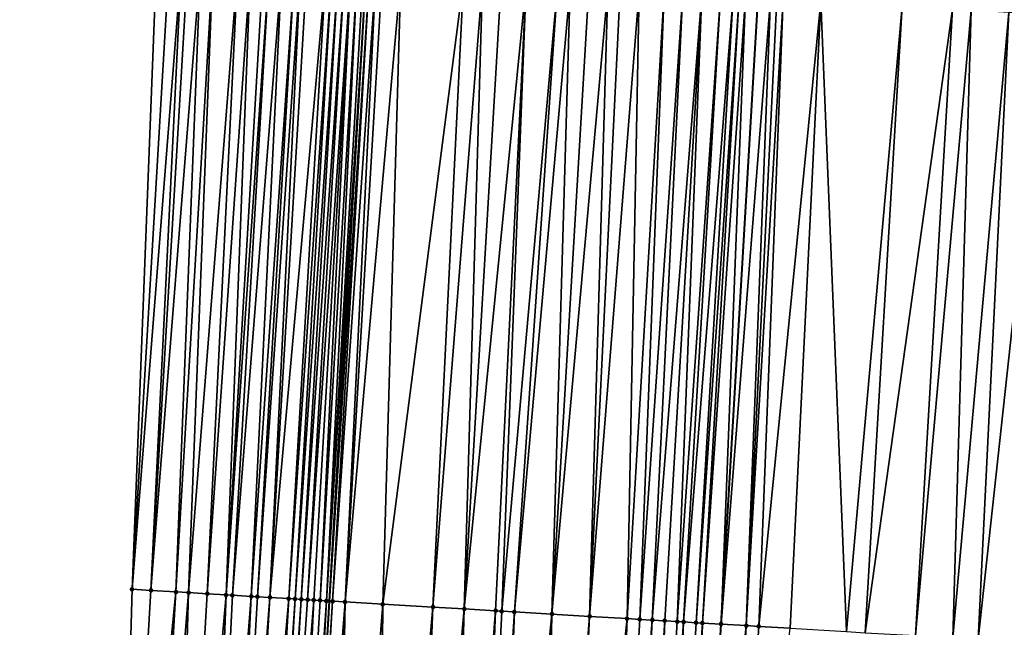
# Model space of a CAD drawing. Header units: feet. Extents: x 2004186 to 2014793, y 836912 to 864902.
# Tile 281 of 656: x 2010704 to 2010736, y 845582 to 845601. Entities that reach past the tile are written whole.
import ezdxf

# ---------------------------------------------------------------- set-up
doc = ezdxf.new("R2010")
doc.units = ezdxf.units.FT
doc.header["$LTSCALE"] = 100
doc.header["$MEASUREMENT"] = 0
for name, color, linetype, lineweight in [('EP_Travel Lane', 5, 'Continuous', 40), ('GPL_Skip Line', 2, 'Continuous', 40), ('Road Shots', 4, 'Continuous', 200), ('Road X-Section', 30, 'Continuous', 13)]:
    doc.layers.add(name, color=color, linetype=linetype, lineweight=lineweight)
doc.layers.add('I-77 SB_MM21-27-Surface-Border', color=7, linetype='Continuous')
doc.layers.add('I-77 SB_MM21-27-Surface-TIN', color=7, linetype='Continuous')

msp = doc.modelspace()

# ---------------------------------------------------------------- linework, layer by layer
at = {"layer": 'EP_Travel Lane'}
msp.add_polyline3d([(2010708.433583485, 845482.8447857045, 423.331041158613), (2010709.603864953, 845502.7657125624, 423.4429845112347), (2010710.740362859, 845522.7330373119, 423.5690305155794), (2010711.876820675, 845542.699657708, 423.6995155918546), (2010713.01924031, 845562.68085148, 423.8258673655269), (2010714.175004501, 845582.669150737, 423.9571467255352), (2010715.337450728, 845602.634751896, 424.0728528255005), (2010716.499916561, 845622.6006898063, 424.1828451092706), (2010717.606310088, 845642.422534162, 424.3100150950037), (2010718.599405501, 845662.2086206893, 424.4149634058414), (2010719.538834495, 845682.1855842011, 424.5395861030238), (2010720.478288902, 845702.1630881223, 424.6516347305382), (2010721.341848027, 845721.9399504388, 424.7503483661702), (2010722.058962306, 845741.7120299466, 424.8488383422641), (2010722.705964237, 845761.7021075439, 425.0050166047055), (2010723.352962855, 845781.692082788, 425.1876852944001)], dxfattribs=at)
at = {"layer": 'GPL_Skip Line'}
msp.add_polyline3d([(2010720.8504467, 845482.1082827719, 423.452665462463), (2010722.03700371, 845502.0505677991, 423.5822297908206), (2010723.18372702, 845522.016981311, 423.7154818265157), (2010724.330414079, 845541.9827636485, 423.8867341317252), (2010725.483367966, 845561.9555772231, 424.0444774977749), (2010726.651727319, 845581.9317195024, 424.1874303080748), (2010727.828989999, 845601.896117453, 424.3596756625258), (2010729.006278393, 845621.8609514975, 424.4757996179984), (2010730.11752413, 845641.7574909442, 424.6070502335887), (2010731.081970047, 845661.6407535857, 424.7523510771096), (2010731.966562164, 845681.6201051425, 424.8907261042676), (2010732.851164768, 845701.5996935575, 425.0427849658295), (2010733.673271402, 845721.480728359, 425.1797850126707), (2010734.369297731, 845741.3621570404, 425.2682750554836), (2010735.00175465, 845761.3516280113, 425.4473056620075), (2010735.63421341, 845781.3411571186, 425.6421618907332)], dxfattribs=at)
at = {"layer": 'I-77 SB_MM21-27-Surface-Border', "color": 3, "linetype": 'ByBlock', "lineweight": -2}
msp.add_polyline3d([(2010704.302425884, 845483.090605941, 423.1922684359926), (2010705.464752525, 845503.0045661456, 423.2964426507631), (2010706.411845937, 845522.9831623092, 423.4094223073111), (2010706.360537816, 845543.0182831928, 423.4942411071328), (2010707.314213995, 845563.0139898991, 423.6085658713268), (2010707.884048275, 845583.0421054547, 423.7135788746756), (2010708.661470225, 845603.0302174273, 423.8337783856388), (2010709.838233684, 845622.9953793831, 423.9527447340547), (2010710.747771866, 845642.7875953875, 424.0752631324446), (2010711.919909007, 845662.5127972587, 424.1972933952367), (2010713.024114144, 845682.4822968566, 424.3210133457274), (2010714.328141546, 845702.4433457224, 424.4318782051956), (2010715.342124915, 845722.1633961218, 424.5393728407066), (2010716.787004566, 845741.861752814, 424.6830599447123), (2010717.549640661, 845761.8488889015, 424.8390908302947), (2010717.712514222, 845781.8529040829, 425.009159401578)], dxfattribs=at)
at = {"layer": 'I-77 SB_MM21-27-Surface-TIN', "color": 128, "linetype": 'ByBlock', "lineweight": -2}
for points in [[(2010709.060769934, 845603.0065582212, 423.8487862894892), (2010708.661470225, 845603.0302174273, 423.8337783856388), (2010707.884048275, 845583.0421054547, 423.7135788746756)], [(2010709.460068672, 845602.9828825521, 423.8657913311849), (2010709.060769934, 845603.0065582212, 423.8487862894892), (2010707.884048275, 845583.0421054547, 423.7135788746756)], [(2010709.460068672, 845602.9828825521, 423.8657913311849), (2010707.884048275, 845583.0421054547, 423.7135788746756), (2010708.482994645, 845583.0065624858, 423.7407000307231)], [(2010709.65971886, 845602.9710586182, 423.8726075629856), (2010709.460068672, 845602.9828825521, 423.8657913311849), (2010708.482994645, 845583.0065624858, 423.7407000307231)], [(2010710.059017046, 845602.947373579, 423.8907492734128), (2010709.65971886, 845602.9710586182, 423.8726075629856), (2010708.482994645, 845583.0065624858, 423.7407000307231)], [(2010710.059017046, 845602.947373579, 423.8907492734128), (2010708.482994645, 845583.0065624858, 423.7407000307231), (2010709.281592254, 845582.9592133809, 423.7721642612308)], [(2010710.458317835, 845602.9237326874, 423.9035354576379), (2010710.059017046, 845602.947373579, 423.8907492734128), (2010709.281592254, 845582.9592133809, 423.7721642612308)], [(2010710.458317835, 845602.9237326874, 423.9035354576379), (2010709.281592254, 845582.9592133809, 423.7721642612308), (2010709.680893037, 845582.9355724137, 423.7840967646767)], [(2010711.256916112, 845602.8763949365, 423.9358972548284), (2010710.458317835, 845602.9237326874, 423.9035354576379), (2010709.680893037, 845582.9355724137, 423.7840967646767)], [(2010711.256916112, 845602.8763949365, 423.9358972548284), (2010709.680893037, 845582.9355724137, 423.7840967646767), (2010710.2798396, 845582.9000327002, 423.8108496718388)], [(2010711.656216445, 845602.85274632, 423.9496205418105), (2010711.256916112, 845602.8763949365, 423.9358972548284), (2010710.2798396, 845582.9000327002, 423.8108496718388)], [(2010711.656216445, 845602.85274632, 423.9496205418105), (2010710.2798396, 845582.9000327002, 423.8108496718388), (2010710.878787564, 845582.864516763, 423.8349126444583)], [(2010712.055514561, 845602.8290600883, 423.9679069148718), (2010711.656216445, 845602.85274632, 423.9496205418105), (2010710.878787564, 845582.864516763, 423.8349126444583)], [(2010712.255164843, 845602.8172377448, 423.9745302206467), (2010712.055514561, 845602.8290600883, 423.9679069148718), (2010710.878787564, 845582.864516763, 423.8349126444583)], [(2010712.255164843, 845602.8172377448, 423.9745302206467), (2010710.878787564, 845582.864516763, 423.8349126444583), (2010711.078436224, 845582.8526669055, 423.844202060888)], [(2010712.654464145, 845602.793571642, 423.9903747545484), (2010712.255164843, 845602.8172377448, 423.9745302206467), (2010711.078436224, 845582.8526669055, 423.844202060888)], [(2010712.654464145, 845602.793571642, 423.9903747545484), (2010711.078436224, 845582.8526669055, 423.844202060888), (2010711.677387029, 845582.8171991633, 423.8628125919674)], [(2010713.053769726, 845602.7700120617, 423.9932969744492), (2010712.654464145, 845602.793571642, 423.9903747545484), (2010711.677387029, 845582.8171991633, 423.8628125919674)], [(2010713.053769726, 845602.7700120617, 423.9932969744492), (2010711.677387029, 845582.8171991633, 423.8628125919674), (2010711.877036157, 845582.8053572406, 423.8712043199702)], [(2010713.253420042, 845602.7581903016, 423.9998495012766), (2010713.053769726, 845602.7700120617, 423.9932969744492), (2010711.877036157, 845582.8053572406, 423.8712043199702)], [(2010713.253420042, 845602.7581903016, 423.9998495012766), (2010711.877036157, 845582.8053572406, 423.8712043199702), (2010712.276331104, 845582.7816172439, 423.8943403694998)], [(2010713.453068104, 845602.7463302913, 424.0110421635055), (2010713.253420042, 845602.7581903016, 423.9998495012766), (2010712.276331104, 845582.7816172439, 423.8943403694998)], [(2010714.052007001, 845602.7106605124, 424.0555075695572), (2010713.453068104, 845602.7463302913, 424.0110421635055), (2010712.276331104, 845582.7816172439, 423.8943403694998)], [(2010714.052007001, 845602.7106605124, 424.0555075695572), (2010712.276331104, 845582.7816172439, 423.8943403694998), (2010712.875270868, 845582.7459621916, 423.9341419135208)], [(2010714.251654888, 845602.6987975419, 424.067059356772), (2010714.052007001, 845602.7106605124, 424.0555075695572), (2010712.875270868, 845582.7459621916, 423.9341419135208)], [(2010714.251654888, 845602.6987975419, 424.067059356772), (2010712.875270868, 845582.7459621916, 423.9341419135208), (2010713.074919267, 845582.7341078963, 423.9439333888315)], [(2010714.451304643, 845602.6869662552, 424.0747675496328), (2010714.251654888, 845602.6987975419, 424.067059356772), (2010713.074919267, 845582.7341078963, 423.9439333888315)], [(2010714.451304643, 845602.6869662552, 424.0747675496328), (2010713.074919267, 845582.7341078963, 423.9439333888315), (2010713.274568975, 845582.7222758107, 423.951212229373)], [(2010714.650955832, 845602.6751592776, 424.0795267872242), (2010714.451304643, 845602.6869662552, 424.0747675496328), (2010713.274568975, 845582.7222758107, 423.951212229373)], [(2010714.650955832, 845602.6751592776, 424.0795267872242), (2010713.274568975, 845582.7222758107, 423.951212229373), (2010713.474219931, 845582.7104648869, 423.9560969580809)], [(2010714.850609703, 845602.6633978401, 424.0787615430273), (2010714.650955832, 845602.6751592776, 424.0795267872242), (2010713.474219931, 845582.7104648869, 423.9560969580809)], [(2010714.850609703, 845602.6633978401, 424.0787615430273), (2010713.474219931, 845582.7104648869, 423.9560969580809), (2010713.673872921, 845582.6986884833, 423.9570762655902)], [(2010714.850609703, 845602.6633978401, 424.0787615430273), (2010713.673872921, 845582.6986884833, 423.9570762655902), (2010713.873527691, 845582.6869422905, 423.9546377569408)], [(2010715.050266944, 845602.6516935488, 424.071063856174), (2010714.850609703, 845602.6633978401, 424.0787615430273), (2010713.873527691, 845582.6869422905, 423.9546377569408)], [(2010715.050266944, 845602.6516935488, 424.071063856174), (2010713.873527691, 845582.6869422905, 423.9546377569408), (2010714.073181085, 845582.6751727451, 423.9548411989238)], [(2010715.249921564, 845602.6399448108, 424.0687580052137), (2010715.050266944, 845602.6516935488, 424.071063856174), (2010714.073181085, 845582.6751727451, 423.9548411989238)], [(2010715.249921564, 845602.6399448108, 424.0687580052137), (2010714.073181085, 845582.6751727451, 423.9548411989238), (2010715.337450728, 845602.634751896, 424.0728528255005)], [(2010714.073181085, 845582.6751727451, 423.9548411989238), (2010714.175004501, 845582.669150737, 423.9571467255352), (2010715.337450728, 845602.634751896, 424.0728528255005)], [(2010715.449570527, 845602.6281000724, 424.0780980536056), (2010715.337450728, 845602.634751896, 424.0728528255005), (2010714.175004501, 845582.669150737, 423.9571467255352)], [(2010715.449570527, 845602.6281000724, 424.0780980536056), (2010714.175004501, 845582.669150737, 423.9571467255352), (2010714.27283223, 845582.6633650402, 423.9593617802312)], [(2010715.649216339, 845602.616201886, 424.093921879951), (2010715.449570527, 845602.6281000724, 424.0780980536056), (2010714.27283223, 845582.6633650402, 423.9593617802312)], [(2010715.649216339, 845602.616201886, 424.093921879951), (2010714.27283223, 845582.6633650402, 423.9593617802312), (2010714.672131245, 845582.6396940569, 423.9746900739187)], [(2010715.848863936, 845602.6043339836, 424.106071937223), (2010715.649216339, 845602.616201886, 424.093921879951), (2010714.672131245, 845582.6396940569, 423.9746900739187)], [(2010716.447815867, 845602.5688853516, 424.1237098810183), (2010715.848863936, 845602.6043339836, 424.106071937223), (2010714.672131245, 845582.6396940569, 423.9746900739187)], [(2010716.447815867, 845602.5688853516, 424.1237098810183), (2010714.672131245, 845582.6396940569, 423.9746900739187), (2010715.870040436, 845582.5688872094, 423.997357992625)], [(2010718.444332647, 845602.4508987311, 424.1612146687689), (2010716.447815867, 845602.5688853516, 424.1237098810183), (2010715.870040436, 845582.5688872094, 423.997357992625)], [(2010718.444332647, 845602.4508987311, 424.1612146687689), (2010715.870040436, 845582.5688872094, 423.997357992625), (2010717.46725486, 845582.4745148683, 424.0234198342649)], [(2010719.043288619, 845602.4155186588, 424.1705355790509), (2010718.444332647, 845602.4508987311, 424.1612146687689), (2010717.46725486, 845582.4745148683, 424.0234198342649)], [(2010719.043288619, 845602.4155186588, 424.1705355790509), (2010717.46725486, 845582.4745148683, 424.0234198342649), (2010718.465511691, 845582.415495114, 424.0438990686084)], [(2010719.642242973, 845602.3801111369, 424.1831864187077), (2010719.043288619, 845602.4155186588, 424.1705355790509), (2010718.465511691, 845582.415495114, 424.0438990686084)], [(2010720.440849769, 845602.3329179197, 424.1980147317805), (2010719.642242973, 845602.3801111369, 424.1831864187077), (2010718.465511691, 845582.415495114, 424.0438990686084)], [(2010720.440849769, 845602.3329179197, 424.1980147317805), (2010718.465511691, 845582.415495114, 424.0438990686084), (2010719.463772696, 845582.3565461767, 424.0563665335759)], [(2010720.440849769, 845602.3329179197, 424.1980147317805), (2010719.463772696, 845582.3565461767, 424.0563665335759), (2010719.663425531, 845582.3447671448, 424.0576432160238)], [(2010721.439109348, 845602.2739447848, 424.2143196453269), (2010720.440849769, 845602.3329179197, 424.1980147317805), (2010719.663425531, 845582.3447671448, 424.0576432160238)], [(2010721.439109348, 845602.2739447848, 424.2143196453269), (2010719.663425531, 845582.3447671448, 424.0576432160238), (2010720.062728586, 845582.3211647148, 424.0652158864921)], [(2010721.8384119, 845602.2503338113, 424.2234764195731), (2010721.439109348, 845602.2739447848, 424.2143196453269), (2010720.062728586, 845582.3211647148, 424.0652158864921)], [(2010721.8384119, 845602.2503338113, 424.2234764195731), (2010720.062728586, 845582.3211647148, 424.0652158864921), (2010721.260642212, 845582.2504330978, 424.079372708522)], [(2010722.437366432, 845602.2149293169, 424.2357600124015), (2010721.8384119, 845602.2503338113, 424.2234764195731), (2010721.260642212, 845582.2504330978, 424.079372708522)], [(2010723.036319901, 845602.1795067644, 424.2502342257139), (2010722.437366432, 845602.2149293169, 424.2357600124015), (2010721.260642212, 845582.2504330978, 424.079372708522)], [(2010723.036319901, 845602.1795067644, 424.2502342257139), (2010721.260642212, 845582.2504330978, 424.079372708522), (2010722.458549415, 845582.179592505, 424.1058583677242)], [(2010723.435623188, 845602.1559082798, 424.2578759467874), (2010723.036319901, 845602.1795067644, 424.2502342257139), (2010722.458549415, 845582.179592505, 424.1058583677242)], [(2010724.034577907, 845602.1205069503, 424.2697755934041), (2010723.435623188, 845602.1559082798, 424.2578759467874), (2010722.458549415, 845582.179592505, 424.1058583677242)], [(2010724.034577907, 845602.1205069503, 424.2697755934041), (2010722.458549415, 845582.179592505, 424.1058583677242), (2010723.656459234, 845582.108796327, 424.1273191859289)], [(2010724.833184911, 845602.0733172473, 424.284177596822), (2010724.034577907, 845602.1205069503, 424.2697755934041), (2010723.656459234, 845582.108796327, 424.1273191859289)], [(2010724.833184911, 845602.0733172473, 424.284177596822), (2010723.656459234, 845582.108796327, 424.1273191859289), (2010724.055763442, 845582.085213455, 424.1326791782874)], [(2010725.43213849, 845602.0378965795, 424.2984231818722), (2010724.833184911, 845602.0733172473, 424.284177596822), (2010724.055763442, 845582.085213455, 424.1326791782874)], [(2010725.43213849, 845602.0378965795, 424.2984231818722), (2010724.055763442, 845582.085213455, 424.1326791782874), (2010724.455064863, 845582.0615832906, 424.1433895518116)], [(2010726.031089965, 845602.0024402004, 424.3170009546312), (2010725.43213849, 845602.0378965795, 424.2984231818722), (2010724.455064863, 845582.0615832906, 424.1433895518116)], [(2010726.031089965, 845602.0024402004, 424.3170009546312), (2010724.455064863, 845582.0615832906, 424.1433895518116), (2010724.854367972, 845582.0379817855, 424.1508575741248)], [(2010726.031089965, 845602.0024402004, 424.3170009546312), (2010724.854367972, 845582.0379817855, 424.1508575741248), (2010725.253668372, 845582.0143343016, 424.1635273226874)], [(2010726.630043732, 845601.9670227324, 424.3308583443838), (2010726.031089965, 845602.0024402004, 424.3170009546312), (2010725.253668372, 845582.0143343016, 424.1635273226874)], [(2010726.630043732, 845601.9670227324, 424.3308583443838), (2010725.253668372, 845582.0143343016, 424.1635273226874), (2010725.453319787, 845582.0025311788, 424.1675295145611)], [(2010727.029345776, 845601.9434031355, 424.3410612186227), (2010726.630043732, 845601.9670227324, 424.3308583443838), (2010725.453319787, 845582.0025311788, 424.1675295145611)], [(2010727.029345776, 845601.9434031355, 424.3410612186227), (2010725.453319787, 845582.0025311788, 424.1675295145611), (2010725.852626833, 845581.9789964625, 424.1674414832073)], [(2010727.22899721, 845601.9316003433, 424.3453127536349), (2010727.029345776, 845601.9434031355, 424.3410612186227), (2010725.852626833, 845581.9789964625, 424.1674414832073)], [(2010727.22899721, 845601.9316003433, 424.3453127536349), (2010725.852626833, 845581.9789964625, 424.1674414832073), (2010726.052278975, 845581.9672056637, 424.17004940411)], [(2010727.428649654, 845601.9198146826, 424.3474860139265), (2010727.22899721, 845601.9316003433, 424.3453127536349), (2010726.052278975, 845581.9672056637, 424.17004940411)], [(2010727.428649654, 845601.9198146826, 424.3474860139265), (2010726.052278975, 845581.9672056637, 424.17004940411), (2010726.651230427, 845581.9317489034, 424.1874174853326)], [(2010727.827950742, 845601.8961788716, 424.3596558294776), (2010727.428649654, 845601.9198146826, 424.3474860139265), (2010726.651230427, 845581.9317489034, 424.1874174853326)], [(2010727.827950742, 845601.8961788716, 424.3596558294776), (2010726.651230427, 845581.9317489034, 424.1874174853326), (2010727.828989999, 845601.896117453, 424.3596756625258)], [(2010726.651230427, 845581.9317489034, 424.1874174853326), (2010726.651727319, 845581.9317195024, 424.1874303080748), (2010727.828989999, 845601.896117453, 424.3596756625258)], [(2010728.22725404, 845601.8725805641, 424.3672760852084), (2010727.828989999, 845601.896117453, 424.3596756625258), (2010726.651727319, 845581.9317195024, 424.1874303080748)], [(2010728.22725404, 845601.8725805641, 424.3672760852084), (2010726.651727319, 845581.9317195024, 424.1874303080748), (2010727.44983369, 845581.8844957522, 424.208026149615)], [(2010728.426904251, 845601.8607570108, 424.3740461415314), (2010728.22725404, 845601.8725805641, 424.3672760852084), (2010727.44983369, 845581.8844957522, 424.208026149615)], [(2010728.626555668, 845601.8489539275, 424.3783329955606), (2010728.426904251, 845601.8607570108, 424.3740461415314), (2010727.44983369, 845581.8844957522, 424.208026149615)], [(2010728.626555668, 845601.8489539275, 424.3783329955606), (2010727.44983369, 845581.8844957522, 424.208026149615), (2010727.849137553, 845581.8609070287, 424.2140481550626)], [(2010729.824469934, 845601.7782331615, 424.3921977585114), (2010728.626555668, 845601.8489539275, 424.3783329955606), (2010727.849137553, 845581.8609070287, 424.2140481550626)], [(2010729.824469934, 845601.7782331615, 424.3921977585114), (2010727.849137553, 845581.8609070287, 424.2140481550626), (2010728.847399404, 845581.8019724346, 424.2248929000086)], [(2010729.824469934, 845601.7782331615, 424.3921977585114), (2010728.847399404, 845581.8019724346, 424.2248929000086), (2010730.644265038, 845581.695793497, 424.2553498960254)], [(2010732.419944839, 845601.6249030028, 424.434591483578), (2010729.824469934, 845601.7782331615, 424.3921977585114), (2010730.644265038, 845581.695793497, 424.2553498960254)], [(2010732.419944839, 845601.6249030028, 424.434591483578), (2010730.644265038, 845581.695793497, 424.2553498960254), (2010731.243221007, 845581.660413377, 424.2640474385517)], [(2010734.017159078, 845601.5305275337, 424.4629178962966), (2010732.419944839, 845601.6249030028, 424.434591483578), (2010731.243221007, 845581.660413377, 424.2640474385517)], [(2010734.017159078, 845601.5305275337, 424.4629178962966), (2010731.243221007, 845581.660413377, 424.2640474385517), (2010732.840433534, 845581.5660088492, 424.2937506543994)], [(2010734.616115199, 845601.4951499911, 424.4719319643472), (2010734.017159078, 845601.5305275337, 424.4629178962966), (2010732.840433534, 845581.5660088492, 424.2937506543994)], [(2010734.616115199, 845601.4951499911, 424.4719319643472), (2010732.840433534, 845581.5660088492, 424.2937506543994), (2010734.038347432, 845581.4952818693, 424.3073828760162)], [(2010735.814023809, 845601.4243332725, 424.4974367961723), (2010734.616115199, 845601.4951499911, 424.4719319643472), (2010734.038347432, 845581.4952818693, 424.3073828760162)], [(2010735.814023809, 845601.4243332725, 424.4974367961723), (2010734.038347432, 845581.4952818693, 424.3073828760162), (2010734.836955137, 845581.4481040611, 424.3194677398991)], [(2010737.01193293, 845601.3535252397, 424.5218879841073), (2010735.814023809, 845601.4243332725, 424.4974367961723), (2010734.836955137, 845581.4481040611, 424.3194677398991)], [(2010737.01193293, 845601.3535252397, 424.5218879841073), (2010734.836955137, 845581.4481040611, 424.3194677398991), (2010736.434167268, 845581.3536928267, 424.3499297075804)], [(2010708.482994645, 845583.0065624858, 423.7407000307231), (2010707.884048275, 845583.0421054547, 423.7135788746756), (2010707.314213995, 845563.0139898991, 423.6085658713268)], [(2010709.281592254, 845582.9592133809, 423.7721642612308), (2010708.482994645, 845583.0065624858, 423.7407000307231), (2010707.314213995, 845563.0139898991, 423.6085658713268)], [(2010709.281592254, 845582.9592133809, 423.7721642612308), (2010707.314213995, 845563.0139898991, 423.6085658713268), (2010708.112853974, 845562.9673608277, 423.6383250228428)], [(2010709.680893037, 845582.9355724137, 423.7840967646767), (2010709.281592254, 845582.9592133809, 423.7721642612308), (2010708.112853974, 845562.9673608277, 423.6383250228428)], [(2010709.680893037, 845582.9355724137, 423.7840967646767), (2010708.112853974, 845562.9673608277, 423.6383250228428), (2010709.111150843, 845562.9090209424, 423.6809120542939)], [(2010710.2798396, 845582.9000327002, 423.8108496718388), (2010709.680893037, 845582.9355724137, 423.7840967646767), (2010709.111150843, 845562.9090209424, 423.6809120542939)], [(2010710.878787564, 845582.864516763, 423.8349126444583), (2010710.2798396, 845582.9000327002, 423.8108496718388), (2010709.111150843, 845562.9090209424, 423.6809120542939)], [(2010710.878787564, 845582.864516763, 423.8349126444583), (2010709.111150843, 845562.9090209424, 423.6809120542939), (2010710.109451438, 845562.8507453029, 423.7170343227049)], [(2010711.078436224, 845582.8526669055, 423.844202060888), (2010710.878787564, 845582.864516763, 423.8349126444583), (2010710.109451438, 845562.8507453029, 423.7170343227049)], [(2010711.677387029, 845582.8171991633, 423.8628125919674), (2010711.078436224, 845582.8526669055, 423.844202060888), (2010710.109451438, 845562.8507453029, 423.7170343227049)], [(2010711.677387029, 845582.8171991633, 423.8628125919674), (2010710.109451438, 845562.8507453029, 423.7170343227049), (2010710.708432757, 845562.8157964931, 423.7370399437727)], [(2010711.877036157, 845582.8053572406, 423.8712043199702), (2010711.677387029, 845582.8171991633, 423.8628125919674), (2010710.708432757, 845562.8157964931, 423.7370399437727)], [(2010712.276331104, 845582.7816172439, 423.8943403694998), (2010711.877036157, 845582.8053572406, 423.8712043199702), (2010710.708432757, 845562.8157964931, 423.7370399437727)], [(2010712.276331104, 845582.7816172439, 423.8943403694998), (2010710.708432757, 845562.8157964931, 423.7370399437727), (2010711.107749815, 845562.7924314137, 423.7570054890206)], [(2010712.875270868, 845582.7459621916, 423.9341419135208), (2010712.276331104, 845582.7816172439, 423.8943403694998), (2010711.107749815, 845562.7924314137, 423.7570054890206)], [(2010712.875270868, 845582.7459621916, 423.9341419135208), (2010711.107749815, 845562.7924314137, 423.7570054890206), (2010711.70672384, 845562.7573568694, 423.7896631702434)], [(2010713.074919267, 845582.7341078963, 423.9439333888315), (2010712.875270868, 845582.7459621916, 423.9341419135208), (2010711.70672384, 845562.7573568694, 423.7896631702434)], [(2010713.074919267, 845582.7341078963, 423.9439333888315), (2010711.70672384, 845562.7573568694, 423.7896631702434), (2010711.906382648, 845562.745679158, 423.7991600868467)], [(2010713.274568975, 845582.7222758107, 423.951212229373), (2010713.074919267, 845582.7341078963, 423.9439333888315), (2010711.906382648, 845562.745679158, 423.7991600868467)], [(2010713.274568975, 845582.7222758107, 423.951212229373), (2010711.906382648, 845562.745679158, 423.7991600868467), (2010712.106042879, 845562.7340259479, 423.8061915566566)], [(2010713.474219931, 845582.7104648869, 423.9560969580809), (2010713.274568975, 845582.7222758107, 423.951212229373), (2010712.106042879, 845562.7340259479, 423.8061915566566)], [(2010713.673872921, 845582.6986884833, 423.9570762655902), (2010713.474219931, 845582.7104648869, 423.9560969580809), (2010712.106042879, 845562.7340259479, 423.8061915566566)], [(2010713.673872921, 845582.6986884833, 423.9570762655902), (2010712.106042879, 845562.7340259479, 423.8061915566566), (2010712.705029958, 845562.6991764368, 423.8162052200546)], [(2010713.873527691, 845582.6869422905, 423.9546377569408), (2010713.673872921, 845582.6986884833, 423.9570762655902), (2010712.705029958, 845562.6991764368, 423.8162052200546)], [(2010714.073181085, 845582.6751727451, 423.9548411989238), (2010713.873527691, 845582.6869422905, 423.9546377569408), (2010712.705029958, 845562.6991764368, 423.8162052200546)], [(2010714.073181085, 845582.6751727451, 423.9548411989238), (2010712.705029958, 845562.6991764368, 423.8162052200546), (2010713.01924031, 845562.68085148, 423.8258673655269)], [(2010714.073181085, 845582.6751727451, 423.9548411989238), (2010713.01924031, 845562.68085148, 423.8258673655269), (2010714.175004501, 845582.669150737, 423.9571467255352)], [(2010714.27283223, 845582.6633650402, 423.9593617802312), (2010714.175004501, 845582.669150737, 423.9571467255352), (2010713.01924031, 845562.68085148, 423.8258673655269)], [(2010714.27283223, 845582.6633650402, 423.9593617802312), (2010713.01924031, 845562.68085148, 423.8258673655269), (2010713.104351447, 845562.6758877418, 423.8284845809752)], [(2010714.672131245, 845582.6396940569, 423.9746900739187), (2010714.27283223, 845582.6633650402, 423.9593617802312), (2010713.104351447, 845562.6758877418, 423.8284845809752)], [(2010714.672131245, 845582.6396940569, 423.9746900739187), (2010713.104351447, 845562.6758877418, 423.8284845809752), (2010713.703331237, 845562.6409125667, 423.8511431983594)], [(2010714.672131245, 845582.6396940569, 423.9746900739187), (2010713.703331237, 845562.6409125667, 423.8511431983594), (2010714.302315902, 845562.6060214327, 423.8653451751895)], [(2010715.870040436, 845582.5688872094, 423.997357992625), (2010714.672131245, 845582.6396940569, 423.9746900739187), (2010714.302315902, 845562.6060214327, 423.8653451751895)], [(2010715.870040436, 845582.5688872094, 423.997357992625), (2010714.302315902, 845562.6060214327, 423.8653451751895), (2010715.699954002, 845562.5247331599, 423.8859680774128)], [(2010717.46725486, 845582.4745148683, 424.0234198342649), (2010715.870040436, 845582.5688872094, 423.997357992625), (2010715.699954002, 845562.5247331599, 423.8859680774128)], [(2010717.46725486, 845582.4745148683, 424.0234198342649), (2010715.699954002, 845562.5247331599, 423.8859680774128), (2010716.698268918, 845562.466704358, 423.8972522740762)], [(2010718.465511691, 845582.415495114, 424.0438990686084), (2010717.46725486, 845582.4745148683, 424.0234198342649), (2010716.698268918, 845562.466704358, 423.8972522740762)], [(2010718.465511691, 845582.415495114, 424.0438990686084), (2010716.698268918, 845562.466704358, 423.8972522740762), (2010717.896243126, 845562.3970061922, 423.9171934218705)], [(2010719.463772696, 845582.3565461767, 424.0563665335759), (2010718.465511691, 845582.415495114, 424.0438990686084), (2010717.896243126, 845562.3970061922, 423.9171934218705)], [(2010719.463772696, 845582.3565461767, 424.0563665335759), (2010717.896243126, 845562.3970061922, 423.9171934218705), (2010718.694894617, 845562.350575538, 423.9269868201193)], [(2010719.663425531, 845582.3447671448, 424.0576432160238), (2010719.463772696, 845582.3565461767, 424.0563665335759), (2010718.694894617, 845562.350575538, 423.9269868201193)], [(2010720.062728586, 845582.3211647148, 424.0652158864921), (2010719.663425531, 845582.3447671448, 424.0576432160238), (2010718.694894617, 845562.350575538, 423.9269868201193)], [(2010720.062728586, 845582.3211647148, 424.0652158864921), (2010718.694894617, 845562.350575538, 423.9269868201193), (2010719.293883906, 845562.3157641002, 423.9331693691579)], [(2010721.260642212, 845582.2504330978, 424.079372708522), (2010720.062728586, 845582.3211647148, 424.0652158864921), (2010719.293883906, 845562.3157641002, 423.9331693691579)], [(2010721.260642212, 845582.2504330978, 424.079372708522), (2010719.293883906, 845562.3157641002, 423.9331693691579), (2010719.693209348, 845562.2925435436, 423.9385922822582)], [(2010721.260642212, 845582.2504330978, 424.079372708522), (2010719.693209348, 845562.2925435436, 423.9385922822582), (2010720.092535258, 845562.2693310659, 423.9432022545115)], [(2010721.260642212, 845582.2504330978, 424.079372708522), (2010720.092535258, 845562.2693310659, 423.9432022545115), (2010720.891183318, 845562.2228412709, 423.9589467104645)], [(2010722.458549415, 845582.179592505, 424.1058583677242), (2010721.260642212, 845582.2504330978, 424.079372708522), (2010720.891183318, 845562.2228412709, 423.9589467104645)], [(2010722.458549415, 845582.179592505, 424.1058583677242), (2010720.891183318, 845562.2228412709, 423.9589467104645), (2010721.490170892, 845562.1880002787, 423.9681031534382)], [(2010723.656459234, 845582.108796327, 424.1273191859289), (2010722.458549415, 845582.179592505, 424.1058583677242), (2010721.490170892, 845562.1880002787, 423.9681031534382)], [(2010723.656459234, 845582.108796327, 424.1273191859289), (2010721.490170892, 845562.1880002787, 423.9681031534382), (2010722.288820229, 845562.1415325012, 423.9816320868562)], [(2010723.656459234, 845582.108796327, 424.1273191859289), (2010722.288820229, 845562.1415325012, 423.9816320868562), (2010722.887809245, 845562.1067163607, 423.9882878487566)], [(2010724.055763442, 845582.085213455, 424.1326791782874), (2010723.656459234, 845582.108796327, 424.1273191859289), (2010722.887809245, 845562.1067163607, 423.9882878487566)], [(2010724.455064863, 845582.0615832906, 424.1433895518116), (2010724.055763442, 845582.085213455, 424.1326791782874), (2010722.887809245, 845562.1067163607, 423.9882878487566)], [(2010724.455064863, 845582.0615832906, 424.1433895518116), (2010722.887809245, 845562.1067163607, 423.9882878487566), (2010723.486795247, 845562.0718482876, 424.000169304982)], [(2010724.854367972, 845582.0379817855, 424.1508575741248), (2010724.455064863, 845582.0615832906, 424.1433895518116), (2010723.486795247, 845562.0718482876, 424.000169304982)], [(2010724.854367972, 845582.0379817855, 424.1508575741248), (2010723.486795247, 845562.0718482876, 424.000169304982), (2010724.085779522, 845562.0369504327, 424.0150475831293)], [(2010725.253668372, 845582.0143343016, 424.1635273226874), (2010724.854367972, 845582.0379817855, 424.1508575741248), (2010724.085779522, 845562.0369504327, 424.0150475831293)], [(2010725.453319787, 845582.0025311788, 424.1675295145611), (2010725.253668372, 845582.0143343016, 424.1635273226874), (2010724.085779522, 845562.0369504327, 424.0150475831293)], [(2010725.453319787, 845582.0025311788, 424.1675295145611), (2010724.085779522, 845562.0369504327, 424.0150475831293), (2010724.684767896, 845562.0021232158, 424.0228178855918)], [(2010725.852626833, 845581.9789964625, 424.1674414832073), (2010725.453319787, 845582.0025311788, 424.1675295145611), (2010724.684767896, 845562.0021232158, 424.0228178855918)], [(2010726.052278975, 845581.9672056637, 424.17004940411), (2010725.852626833, 845581.9789964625, 424.1674414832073), (2010724.684767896, 845562.0021232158, 424.0228178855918)], [(2010726.052278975, 845581.9672056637, 424.17004940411), (2010724.684767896, 845562.0021232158, 424.0228178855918), (2010725.483367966, 845561.9555772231, 424.0444774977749)], [(2010726.651230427, 845581.9317489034, 424.1874174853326), (2010726.052278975, 845581.9672056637, 424.17004940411), (2010725.483367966, 845561.9555772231, 424.0444774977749)], [(2010726.651230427, 845581.9317489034, 424.1874174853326), (2010725.483367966, 845561.9555772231, 424.0444774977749), (2010726.651727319, 845581.9317195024, 424.1874303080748)], [(2010727.44983369, 845581.8844957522, 424.208026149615), (2010726.651727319, 845581.9317195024, 424.1874303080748), (2010725.483367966, 845561.9555772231, 424.0444774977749)], [(2010727.44983369, 845581.8844957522, 424.208026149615), (2010725.483367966, 845561.9555772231, 424.0444774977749), (2010726.481726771, 845561.8975339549, 424.0569571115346)], [(2010727.849137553, 845581.8609070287, 424.2140481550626), (2010727.44983369, 845581.8844957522, 424.208026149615), (2010726.481726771, 845561.8975339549, 424.0569571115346)], [(2010728.847399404, 845581.8019724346, 424.2248929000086), (2010727.849137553, 845581.8609070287, 424.2140481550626), (2010726.481726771, 845561.8975339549, 424.0569571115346)]]:
    msp.add_3dface(points, dxfattribs=at)
at = {"layer": 'Road Shots', "lineweight": 100}
for p in [(2010707.884048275, 845583.0421054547, 423.7135788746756), (2010708.482994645, 845583.0065624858, 423.7407000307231), (2010709.281592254, 845582.9592133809, 423.7721642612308), (2010709.680893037, 845582.9355724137, 423.7840967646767), (2010710.2798396, 845582.9000327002, 423.8108496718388), (2010710.878787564, 845582.864516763, 423.8349126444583), (2010711.078436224, 845582.8526669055, 423.844202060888), (2010711.677387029, 845582.8171991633, 423.8628125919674), (2010711.877036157, 845582.8053572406, 423.8712043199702), (2010712.276331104, 845582.7816172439, 423.8943403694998), (2010712.875270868, 845582.7459621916, 423.9341419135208), (2010713.074919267, 845582.7341078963, 423.9439333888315), (2010713.274568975, 845582.7222758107, 423.951212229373), (2010713.474219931, 845582.7104648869, 423.9560969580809), (2010713.673872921, 845582.6986884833, 423.9570762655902), (2010713.873527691, 845582.6869422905, 423.9546377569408), (2010714.073181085, 845582.6751727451, 423.9548411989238), (2010714.27283223, 845582.6633650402, 423.9593617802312), (2010714.672131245, 845582.6396940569, 423.9746900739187), (2010715.870040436, 845582.5688872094, 423.997357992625), (2010717.46725486, 845582.4745148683, 424.0234198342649), (2010718.465511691, 845582.415495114, 424.0438990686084), (2010719.463772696, 845582.3565461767, 424.0563665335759), (2010719.663425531, 845582.3447671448, 424.0576432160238), (2010720.062728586, 845582.3211647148, 424.0652158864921), (2010721.260642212, 845582.2504330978, 424.079372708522), (2010722.458549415, 845582.179592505, 424.1058583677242), (2010723.656459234, 845582.108796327, 424.1273191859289), (2010724.055763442, 845582.085213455, 424.1326791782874), (2010724.455064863, 845582.0615832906, 424.1433895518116), (2010724.854367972, 845582.0379817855, 424.1508575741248), (2010725.253668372, 845582.0143343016, 424.1635273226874), (2010725.453319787, 845582.0025311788, 424.1675295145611), (2010725.852626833, 845581.9789964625, 424.1674414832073), (2010726.052278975, 845581.9672056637, 424.17004940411), (2010726.651230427, 845581.9317489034, 424.1874174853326), (2010727.44983369, 845581.8844957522, 424.208026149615), (2010727.849137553, 845581.8609070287, 424.2140481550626)]:
    msp.add_point(p, dxfattribs=at)
at = {"layer": 'Road X-Section', "extrusion": (0.05883672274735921, 0.9982334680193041, 0.008257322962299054), "elevation": 962416.2531946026, "flags": 128}
msp.add_lwpolyline([(-1957470.903903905, -7523.404538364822), (-1957471.303903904, -7523.389529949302), (-1957471.703903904, -7523.372524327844), (-1957471.903903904, -7523.365707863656), (-1957472.303903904, -7523.347565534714), (-1957472.703903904, -7523.334778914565), (-1957473.503903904, -7523.302416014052), (-1957473.903903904, -7523.288692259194), (-1957474.303903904, -7523.270405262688), (-1957474.503903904, -7523.263781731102), (-1957474.903903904, -7523.247936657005), (-1957475.303903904, -7523.245014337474), (-1957475.503903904, -7523.238461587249), (-1957475.703903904, -7523.227268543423), (-1957476.303903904, -7523.182801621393), (-1957476.503903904, -7523.171249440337), (-1957476.703903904, -7523.163540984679), (-1957476.903903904, -7523.158781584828), (-1957477.103903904, -7523.159546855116), (-1957477.303903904, -7523.16724480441), (-1957477.503903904, -7523.169550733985), (-1957477.703903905, -7523.160210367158), (-1957477.903903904, -7523.144386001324), (-1957478.103903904, -7523.132235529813), (-1957478.703903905, -7523.114596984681), (-1957480.703903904, -7523.077090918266), (-1957481.303903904, -7523.0677696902), (-1957481.903903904, -7523.055118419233), (-1957482.703903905, -7523.040289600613), (-1957483.703903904, -7523.023984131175), (-1957484.103903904, -7523.014827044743), (-1957484.703903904, -7523.002543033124), (-1957485.303903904, -7522.988068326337), (-1957485.703903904, -7522.980426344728), (-1957486.303903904, -7522.968526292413), (-1957487.103903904, -7522.954123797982), (-1957487.703903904, -7522.939877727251), (-1957488.303903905, -7522.921299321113), (-1957488.903903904, -7522.907441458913), (-1957489.303903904, -7522.897238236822), (-1957489.503903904, -7522.892986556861), (-1957489.703903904, -7522.890813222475), (-1957490.103903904, -7522.878642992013), (-1957490.503903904, -7522.871022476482), (-1957490.703903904, -7522.864252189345), (-1957490.903903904, -7522.859965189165), (-1957492.103903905, -7522.846099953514), (-1957494.703903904, -7522.803704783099), (-1957496.303903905, -7522.775377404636), (-1957496.903903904, -7522.766363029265), (-1957498.103903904, -7522.740857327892), (-1957499.303903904, -7522.716405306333), (-1957500.303903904, -7522.693827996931), (-1957501.103903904, -7522.675433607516), (-1957501.503903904, -7522.667806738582), (-1957501.903903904, -7522.654994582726), (-1957502.303903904, -7522.651052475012), (-1957502.503903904, -7522.649464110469), (-1957502.903903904, -7522.638471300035), (-1957504.503903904, -7522.608430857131), (-1957506.103903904, -7522.572980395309), (-1957506.903903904, -7522.55291294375), (-1957507.903903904, -7522.53124353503), (-1957509.103903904, -7522.507605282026), (-1957509.703903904, -7522.499837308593), (-1957511.703903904, -7522.456151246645), (-1957512.103903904, -7522.446027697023), (-1957513.103903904, -7522.427265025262), (-1957513.503903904, -7522.429588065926), (-1957513.703903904, -7522.435369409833), (-1957513.903903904, -7522.432718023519), (-1957514.303903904, -7522.407265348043), (-1957514.503903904, -7522.396863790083), (-1957514.703903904, -7522.392724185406), (-1957514.903903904, -7522.39424663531), (-1957515.103903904, -7522.392444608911), (-1957515.503903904, -7522.384546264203), (-1957515.703903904, -7522.379006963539), (-1957516.303903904, -7522.352082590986), (-1957516.903903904, -7522.339717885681), (-1957517.903903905, -7522.326639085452), (-1957518.503903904, -7522.314173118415), (-1957520.303903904, -7522.277307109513), (-1957520.703903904, -7522.271172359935), (-1957520.903903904, -7522.267100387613)], dxfattribs=at)
at = {"layer": 'Road X-Section', "extrusion": (0.05883642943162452, 0.9982283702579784, 0.008854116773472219), "elevation": 962391.6061756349, "flags": 128}
msp.add_lwpolyline([(-1957471.297033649, -8097.731502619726), (-1957471.897033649, -8097.70438040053), (-1957472.697033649, -8097.672914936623), (-1957473.09703365, -8097.660981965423), (-1957473.697033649, -8097.63422800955), (-1957474.297033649, -8097.610164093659), (-1957474.497033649, -8097.600874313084), (-1957475.097033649, -8097.582263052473), (-1957475.297033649, -8097.573870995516), (-1957475.697033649, -8097.550734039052), (-1957476.297033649, -8097.510930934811), (-1957476.497033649, -8097.501139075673), (-1957476.697033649, -8097.493859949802), (-1957476.897033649, -8097.488975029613), (-1957477.097033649, -8097.487995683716), (-1957477.297033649, -8097.490434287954), (-1957477.497033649, -8097.490230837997), (-1957477.697033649, -8097.485710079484), (-1957478.097033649, -8097.470381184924), (-1957479.297033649, -8097.447712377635), (-1957480.897033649, -8097.421649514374), (-1957481.897033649, -8097.401169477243), (-1957482.897033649, -8097.388701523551), (-1957483.097033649, -8097.387424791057), (-1957483.497033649, -8097.37985182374), (-1957484.69703365, -8097.365694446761), (-1957485.897033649, -8097.339207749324), (-1957487.097033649, -8097.317746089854), (-1957487.497033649, -8097.312385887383), (-1957487.897033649, -8097.301675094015), (-1957488.297033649, -8097.294206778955), (-1957488.697033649, -8097.281536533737), (-1957488.897033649, -8097.277534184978), (-1957489.297033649, -8097.277622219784), (-1957489.497033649, -8097.275014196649), (-1957490.097033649, -8097.257645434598), (-1957490.897033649, -8097.237035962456), (-1957491.297033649, -8097.231013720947), (-1957492.297033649, -8097.220168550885), (-1957494.097033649, -8097.189710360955), (-1957494.697033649, -8097.181012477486), (-1957496.297033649, -8097.151308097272), (-1957497.497033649, -8097.137675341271), (-1957498.297033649, -8097.125590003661), (-1957499.897033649, -8097.095126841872), (-1957500.497033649, -8097.08592083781), (-1957501.897033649, -8097.062163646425), (-1957502.297033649, -8097.054743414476), (-1957503.097033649, -8097.041335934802), (-1957504.697033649, -8097.00505531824), (-1957505.697033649, -8096.983780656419), (-1957507.297033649, -8096.950310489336), (-1957508.297033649, -8096.930048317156), (-1957509.897033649, -8096.907926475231), (-1957510.697033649, -8096.889812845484), (-1957512.097033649, -8096.867511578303), (-1957512.697033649, -8096.856737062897), (-1957513.097033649, -8096.845542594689), (-1957513.297033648, -8096.844160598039), (-1957513.49703365, -8096.849354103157), (-1957513.697033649, -8096.858998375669), (-1957513.897033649, -8096.853524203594), (-1957514.297033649, -8096.825622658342), (-1957514.497033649, -8096.814312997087), (-1957514.697033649, -8096.806875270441), (-1957514.897033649, -8096.802111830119), (-1957515.097033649, -8096.799722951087), (-1957515.49703365, -8096.798891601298), (-1957515.697033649, -8096.795310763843), (-1957515.897033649, -8096.787434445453), (-1957516.297033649, -8096.766798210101), (-1957516.897033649, -8096.754978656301), (-1957517.697033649, -8096.744050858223), (-1957519.297033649, -8096.711919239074), (-1957520.097033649, -8096.696987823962), (-1957520.697033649, -8096.686323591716)], dxfattribs=at)

doc.saveas('drawing.dxf')
